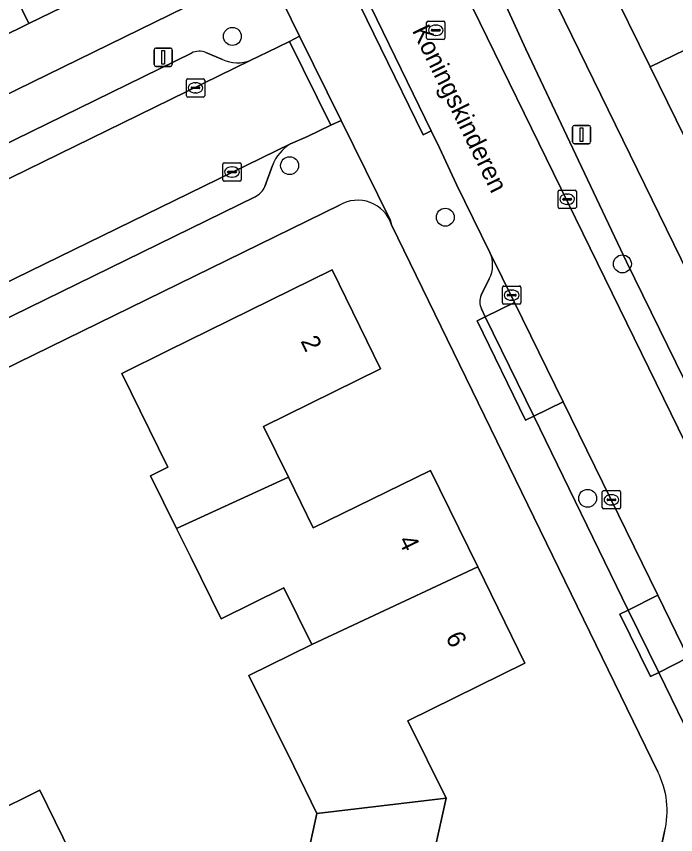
# Model space of a CAD drawing. Extents: x 160455 to 162082, y 388339 to 389736.
# Drawn here: x 161637 to 161673.01, y 388554.26 to 388598.93 of the extents above; entities that cross this region are included whole.
import ezdxf

# ---------------------------------------------------------------- set-up
doc = ezdxf.new("R2010")
doc.units = 0
for name, color, linetype in [('IMGEO_Boom', 7, 'Continuous'), ('IMGEO_Erf', 7, 'Continuous'), ('IMGEO_Kolk', 7, 'Continuous'), ('IMGEO_Lichtmast', 7, 'Continuous'), ('IMGEO_Openbare_ruimte_label', 7, 'Continuous'), ('IMGEO_Pand', 7, 'Continuous'), ('IMGEO_Pand_nummerreeks', 7, 'Continuous'), ('IMGEO_Parkeervlak_open', 7, 'Continuous'), ('IMGEO_Rijbaan_lokaal_open', 7, 'Continuous'), ('IMGEO_Rioolput', 7, 'Continuous'), ('IMGEO_Voetpad_open', 7, 'Continuous')]:
    doc.layers.add(name, color=color, linetype=linetype)

msp = doc.modelspace()

# ---------------------------------------------------------------- linework, layer by layer
at = {"layer": 'IMGEO_Boom'}
for centre in [(161648.794, 388597.838), (161651.921, 388590.783), (161660.424, 388587.966), (161670.097, 388585.418), (161668.199, 388572.619)]:
    msp.add_circle(centre, 0.489, dxfattribs=at)
at = {"layer": 'IMGEO_Erf'}
for points in [[(161637.221, 388659.505), (161640.524, 388652.75), (161648.604, 388636.219), (161684.472, 388562.849)], [(161695.815, 388561.756), (161690.016, 388558.905), (161688.435, 388562.121), (161687.54, 388561.684), (161687.395, 388561.981), (161688.165, 388562.357), (161685.85, 388567.087), (161683.473, 388571.944), (161681.096, 388576.802), (161678.723, 388581.651), (161676.355, 388586.489), (161673.978, 388591.346), (161671.609, 388596.186), (161669.237, 388601.035), (161666.86, 388605.891), (161664.479, 388610.757), (161662.106, 388615.606), (161659.733, 388620.454), (161657.36, 388625.303), (161655.042, 388630.04)], [(161607.427, 388598.895), (161612.279, 388601.282), (161613.418, 388598.962), (161618.241, 388601.335), (161623.113, 388603.732), (161627.859, 388606.067), (161628.464, 388604.835), (161628.562, 388604.883), (161633.409, 388607.268), (161638.256, 388609.653), (161638.824, 388609.933), (161643.31, 388612.14), (161647.58, 388603.38), (161642.527, 388600.908), (161637.679, 388598.537), (161632.831, 388596.165), (161627.984, 388593.794), (161623.136, 388591.423), (161618.289, 388589.052), (161613.44, 388586.68), (161608.33, 388584.18)], [(161591.879, 388572.856), (161648.726, 388600.68)], [(161654.641, 388588.619), (161604.547, 388564.115)], [(161672.024, 388557.687), (161657.488, 388587.547)], [(161652.852, 388552.818), (161653.405, 388555.415), (161652.147, 388557.988), (161649.703, 388562.949), (161653.137, 388564.642), (161651.611, 388567.736), (161648.176, 388566.042), (161646.54, 388569.362), (161645.745, 388570.976), (161644.33, 388573.846), (161645.276, 388574.311), (161642.752, 388579.439), (161645.252, 388580.67), (161654.249, 388585.098), (161656.891, 388579.69), (161650.492, 388576.547), (161651.855, 388573.773), (161653.216, 388571.001), (161659.615, 388574.144), (161662.199, 388568.872), (161664.777, 388563.61), (161658.374, 388560.471), (161660.463, 388556.251), (161659.476, 388551.736)], [(161650.812, 388453.278), (161651.277, 388455.458), (161654.63, 388471.167), (161660.783, 388500), (161672.397, 388554.42)]]:
    msp.add_lwpolyline(points, dxfattribs=at)
msp.add_lwpolyline([(161635.628, 388555.382), (161638.27, 388556.684), (161640.38, 388552.402), (161637.738, 388551.1)], close=True, dxfattribs=at)
for centre, radius, start, end in [((161655.64, 388586.955), 1.941, 17.7669, 120.9668), ((161667.891, 388555.56), 4.648, 345.7986, 27.2281)]:
    msp.add_arc(centre, radius, start, end, dxfattribs=at)
at = {"layer": 'IMGEO_Kolk'}
for p, q in [((161646.356, 388595.529), (161647.208, 388595.529)), ((161646.281, 388594.603), (161646.281, 388595.455)), ((161646.583, 388595.072), (161646.981, 388595.072)), ((161646.769, 388595.309), (161646.794, 388595.309)), ((161647.282, 388595.455), (161647.282, 388594.603)), ((161646.54, 388595.023), (161646.54, 388595.035)), ((161646.978, 388594.986), (161646.58, 388594.986)), ((161646.792, 388594.749), (161646.767, 388594.749)), ((161647.024, 388595.035), (161647.024, 388595.023)), ((161647.208, 388594.529), (161646.356, 388594.529)), ((161648.274, 388590.011), (161648.274, 388590.863)), ((161648.349, 388590.937), (161649.201, 388590.937)), ((161648.762, 388590.717), (161648.787, 388590.717)), ((161649.275, 388590.863), (161649.275, 388590.011)), ((161648.533, 388590.431), (161648.533, 388590.443)), ((161648.971, 388590.394), (161648.573, 388590.394)), ((161648.576, 388590.48), (161648.974, 388590.48)), ((161648.785, 388590.157), (161648.76, 388590.157)), ((161649.017, 388590.443), (161649.017, 388590.431)), ((161649.201, 388589.937), (161648.349, 388589.937)), ((161666.583, 388588.522), (161666.583, 388589.374)), ((161666.658, 388589.448), (161667.51, 388589.448)), ((161667.584, 388589.374), (161667.584, 388588.522)), ((161666.842, 388588.942), (161666.842, 388588.954)), ((161667.28, 388588.905), (161666.882, 388588.905)), ((161666.885, 388588.991), (161667.283, 388588.991)), ((161667.071, 388589.228), (161667.096, 388589.228)), ((161667.326, 388588.954), (161667.326, 388588.942)), ((161667.51, 388588.448), (161666.658, 388588.448)), ((161667.094, 388588.668), (161667.069, 388588.668)), ((161663.548, 388583.285), (161663.548, 388584.137)), ((161663.623, 388584.211), (161664.475, 388584.211)), ((161664.036, 388583.991), (161664.061, 388583.991)), ((161664.549, 388584.137), (161664.549, 388583.285)), ((161663.807, 388583.705), (161663.807, 388583.717)), ((161664.245, 388583.668), (161663.847, 388583.668)), ((161663.85, 388583.754), (161664.248, 388583.754)), ((161664.291, 388583.717), (161664.291, 388583.705)), ((161664.475, 388583.211), (161663.623, 388583.211)), ((161664.059, 388583.431), (161664.034, 388583.431)), ((161668.997, 388572.112), (161668.997, 388572.964)), ((161669.072, 388573.038), (161669.924, 388573.038)), ((161669.485, 388572.818), (161669.51, 388572.818)), ((161669.998, 388572.964), (161669.998, 388572.112)), ((161669.256, 388572.532), (161669.256, 388572.544)), ((161669.694, 388572.495), (161669.296, 388572.495)), ((161669.299, 388572.581), (161669.697, 388572.581)), ((161669.74, 388572.544), (161669.74, 388572.532)), ((161669.924, 388572.038), (161669.072, 388572.038)), ((161669.508, 388572.258), (161669.483, 388572.258))]:
    msp.add_line(p, q, dxfattribs=at)
for points in [[(161646.356, 388595.529), (161647.208, 388595.529)], [(161646.281, 388594.603), (161646.281, 388595.455)], [(161647.282, 388595.455), (161647.282, 388594.603)], [(161647.208, 388594.529), (161646.356, 388594.529)], [(161648.274, 388590.011), (161648.274, 388590.863)], [(161648.349, 388590.937), (161649.201, 388590.937)], [(161649.275, 388590.863), (161649.275, 388590.011)], [(161649.201, 388589.937), (161648.349, 388589.937)], [(161666.583, 388588.522), (161666.583, 388589.374)], [(161666.658, 388589.448), (161667.51, 388589.448)], [(161667.584, 388589.374), (161667.584, 388588.522)], [(161667.51, 388588.448), (161666.658, 388588.448)], [(161663.548, 388583.285), (161663.548, 388584.137)], [(161663.623, 388584.211), (161664.475, 388584.211)], [(161664.549, 388584.137), (161664.549, 388583.285)], [(161664.475, 388583.211), (161663.623, 388583.211)], [(161668.997, 388572.112), (161668.997, 388572.964)], [(161669.072, 388573.038), (161669.924, 388573.038)], [(161669.998, 388572.964), (161669.998, 388572.112)], [(161669.924, 388572.038), (161669.072, 388572.038)]]:
    msp.add_lwpolyline(points, dxfattribs=at)
for centre, radius, start, end in [((161646.358, 388595.453), 0.0765, 91.552, 178.448), ((161646.358, 388595.453), 0.0765, 91.552, 178.448), ((161647.206, 388595.453), 0.0765, 1.552, 88.448), ((161647.206, 388595.453), 0.0765, 1.552, 88.448), ((161646.58, 388595.032), 0.0403, 85.8775, 175.7526), ((161646.985, 388595.034), 0.0386, 1.7309, 96.639), ((161646.577, 388595.022), 0.0366, 178.938, 274.7102), ((161646.981, 388595.029), 0.043, 264.8664, 352.4533), ((161646.358, 388594.605), 0.0765, 181.552, 268.448), ((161646.358, 388594.605), 0.0765, 181.552, 268.448), ((161647.206, 388594.605), 0.0765, 271.552, 358.448), ((161647.206, 388594.605), 0.0765, 271.552, 358.448), ((161648.351, 388590.861), 0.0765, 91.552, 178.448), ((161648.351, 388590.861), 0.0765, 91.552, 178.448), ((161649.199, 388590.861), 0.0765, 1.552, 88.448), ((161649.199, 388590.861), 0.0765, 1.552, 88.448), ((161648.573, 388590.44), 0.0403, 85.8775, 175.7526), ((161648.57, 388590.43), 0.0366, 178.938, 274.7102), ((161648.974, 388590.437), 0.043, 264.8664, 352.4533), ((161648.978, 388590.442), 0.0386, 1.7309, 96.639), ((161648.351, 388590.013), 0.0765, 181.552, 268.448), ((161648.351, 388590.013), 0.0765, 181.552, 268.448), ((161649.199, 388590.013), 0.0765, 271.552, 358.448), ((161649.199, 388590.013), 0.0765, 271.552, 358.448), ((161666.66, 388589.372), 0.0765, 91.552, 178.448), ((161666.66, 388589.372), 0.0765, 91.552, 178.448), ((161667.508, 388589.372), 0.0765, 1.552, 88.448), ((161667.508, 388589.372), 0.0765, 1.552, 88.448), ((161666.882, 388588.951), 0.0403, 85.8775, 175.7526), ((161666.879, 388588.941), 0.0366, 178.938, 274.7102), ((161667.283, 388588.948), 0.043, 264.8664, 352.4533), ((161667.287, 388588.953), 0.0386, 1.7309, 96.639), ((161666.66, 388588.524), 0.0765, 181.552, 268.448), ((161666.66, 388588.524), 0.0765, 181.552, 268.448), ((161667.508, 388588.524), 0.0765, 271.552, 358.448), ((161667.508, 388588.524), 0.0765, 271.552, 358.448), ((161663.625, 388584.135), 0.0765, 91.552, 178.448), ((161663.625, 388584.135), 0.0765, 91.552, 178.448), ((161664.473, 388584.135), 0.0765, 1.552, 88.448), ((161664.473, 388584.135), 0.0765, 1.552, 88.448), ((161663.847, 388583.714), 0.0403, 85.8775, 175.7526), ((161663.844, 388583.704), 0.0366, 178.938, 274.7102), ((161664.248, 388583.711), 0.043, 264.8664, 352.4533), ((161664.252, 388583.716), 0.0386, 1.7309, 96.639), ((161663.625, 388583.287), 0.0765, 181.552, 268.448), ((161663.625, 388583.287), 0.0765, 181.552, 268.448), ((161664.473, 388583.287), 0.0765, 271.552, 358.448), ((161664.473, 388583.287), 0.0765, 271.552, 358.448), ((161669.074, 388572.962), 0.0765, 91.552, 178.448), ((161669.074, 388572.962), 0.0765, 91.552, 178.448), ((161669.922, 388572.962), 0.0765, 1.552, 88.448), ((161669.922, 388572.962), 0.0765, 1.552, 88.448), ((161669.296, 388572.541), 0.0403, 85.8775, 175.7526), ((161669.293, 388572.531), 0.0366, 178.938, 274.7102), ((161669.697, 388572.538), 0.043, 264.8664, 352.4533), ((161669.701, 388572.543), 0.0386, 1.7309, 96.639), ((161669.074, 388572.114), 0.0765, 181.552, 268.448), ((161669.074, 388572.114), 0.0765, 181.552, 268.448), ((161669.922, 388572.114), 0.0765, 271.552, 358.448), ((161669.922, 388572.114), 0.0765, 271.552, 358.448)]:
    msp.add_arc(centre, radius, start, end, dxfattribs=at)
for centre, major_axis, ratio, start_param, end_param in [((161646.768, 388595.029), (-0.387, 0.002), 0.722429, 4.712389, 7.853982), ((161646.793, 388595.029), (-0.39, 0.002), 0.717154, 1.570796, 4.712389), ((161648.761, 388590.437), (-0.387, 0.002), 0.722429, 4.712389, 7.853982), ((161648.786, 388590.437), (-0.39, 0.002), 0.717154, 1.570796, 4.712389), ((161667.07, 388588.948), (-0.387, 0.002), 0.722429, 4.712389, 7.853982), ((161667.095, 388588.948), (-0.39, 0.002), 0.717154, 1.570796, 4.712389), ((161664.035, 388583.711), (-0.387, 0.002), 0.722429, 4.712389, 7.853982), ((161664.06, 388583.711), (-0.39, 0.002), 0.717154, 1.570796, 4.712389), ((161669.484, 388572.538), (-0.387, 0.002), 0.722429, 4.712389, 7.853982), ((161669.509, 388572.538), (-0.39, 0.002), 0.717154, 1.570796, 4.712389)]:
    msp.add_ellipse(centre, major_axis=major_axis, ratio=ratio, start_param=start_param, end_param=end_param, dxfattribs=at)
at = {"layer": 'IMGEO_Lichtmast'}
for p, q in [((161644.519, 388596.299), (161644.519, 388597.099)), ((161644.519, 388597.099), (161644.519, 388596.299)), ((161644.619, 388597.199), (161645.409, 388597.199)), ((161645.409, 388597.199), (161644.619, 388597.199)), ((161645.509, 388597.099), (161645.509, 388596.299)), ((161645.509, 388596.299), (161645.509, 388597.099)), ((161645.409, 388596.199), (161644.619, 388596.199)), ((161644.619, 388596.199), (161645.409, 388596.199)), ((161667.374, 388592.079), (161667.374, 388592.879)), ((161667.374, 388592.879), (161667.374, 388592.079)), ((161667.474, 388592.979), (161668.264, 388592.979)), ((161668.264, 388592.979), (161667.474, 388592.979)), ((161668.364, 388592.879), (161668.364, 388592.079)), ((161668.364, 388592.079), (161668.364, 388592.879)), ((161668.264, 388591.979), (161667.474, 388591.979)), ((161667.474, 388591.979), (161668.264, 388591.979))]:
    msp.add_line(p, q, dxfattribs=at)
for points in [[(161644.939, 388597.074), (161645.089, 388597.074), (161645.089, 388596.324), (161644.939, 388596.324), (161644.939, 388597.074)], [(161667.794, 388592.854), (161667.944, 388592.854), (161667.944, 388592.104), (161667.794, 388592.104), (161667.794, 388592.854)]]:
    msp.add_lwpolyline(points, dxfattribs=at)
for centre, start, end in [((161644.619, 388597.099), 90, 180), ((161644.619, 388597.099), 90, 180), ((161645.409, 388597.099), 0, 90), ((161645.409, 388597.099), 360, 90), ((161644.619, 388596.299), 180, 270), ((161644.619, 388596.299), 180, 270), ((161645.409, 388596.299), 270, 0), ((161645.409, 388596.299), 270, 0), ((161667.474, 388592.879), 90, 180), ((161667.474, 388592.879), 90, 180), ((161668.264, 388592.879), 0, 90), ((161668.264, 388592.879), 360, 90), ((161667.474, 388592.079), 180, 270), ((161667.474, 388592.079), 180, 270), ((161668.264, 388592.079), 270, 0), ((161668.264, 388592.079), 270, 0)]:
    msp.add_arc(centre, 0.1, start, end, dxfattribs=at)
at = {"layer": 'IMGEO_Pand'}
for points in [[(161637.679, 388598.537), (161642.527, 388600.908), (161638.256, 388609.653), (161633.409, 388607.268)], [(161632.831, 388596.165), (161637.679, 388598.537), (161633.409, 388607.268), (161628.562, 388604.883)], [(161669.237, 388601.035), (161671.609, 388596.186), (161681.854, 388601.163), (161682.547, 388601.486), (161680.155, 388606.376), (161676.575, 388604.625)], [(161684.213, 388596.339), (161687.183, 388597.788), (161684.85, 388602.559), (161682.547, 388601.486), (161681.854, 388601.163), (161671.609, 388596.186), (161673.978, 388591.346)], [(161645.745, 388570.976), (161651.855, 388573.773), (161650.492, 388576.547), (161656.891, 388579.69), (161654.249, 388585.098), (161645.252, 388580.67), (161642.752, 388579.439), (161645.276, 388574.311), (161644.33, 388573.846)], [(161645.745, 388570.976), (161646.54, 388569.362), (161648.176, 388566.042), (161651.611, 388567.736), (161653.137, 388564.642), (161662.199, 388568.872), (161659.615, 388574.144), (161653.216, 388571.001), (161651.855, 388573.773)], [(161653.405, 388555.415), (161660.463, 388556.251), (161658.374, 388560.471), (161664.777, 388563.61), (161662.199, 388568.872), (161653.137, 388564.642), (161649.703, 388562.949), (161652.147, 388557.988)], [(161637.738, 388551.1), (161640.38, 388552.402), (161638.27, 388556.684), (161635.628, 388555.382)], [(161655.461, 388546.547), (161665.219, 388544.51), (161666.448, 388550.258), (161659.476, 388551.736), (161660.463, 388556.251), (161653.405, 388555.415), (161652.852, 388552.818), (161656.623, 388552.017)]]:
    msp.add_lwpolyline(points, close=True, dxfattribs=at)
at = {"layer": 'IMGEO_Parkeervlak_open'}
for points in [[(161647.892, 388628.094), (161680.755, 388560.882)], [(161682.28, 388561.29), (161681.963, 388561.986), (161681.625, 388562.673), (161681.27, 388563.353), (161680.904, 388564.029), (161680.532, 388564.702), (161678.859, 388568.118), (161670.322, 388585.538), (161668.03, 388590.369), (161664.826, 388597.149), (161662.518, 388602.223), (161650.684, 388626.447)], [(161646.568, 388596.931), (161599.248, 388573.77), (161600.022, 388572.189), (161649.799, 388596.545)], [(161648.257, 388596.574), (161647.353, 388596.959)], [(161651.975, 388591.982), (161605.335, 388569.203)], [(161650.575, 388589.642), (161650.984, 388590.797)], [(161608.526, 388568.773), (161650.032, 388589.079)], [(161662.401, 388582.972), (161662.61, 388582.53), (161664.204, 388583.308), (161662.864, 388586.044)], [(161662.827, 388584.605), (161662.379, 388583.704)], [(161675.608, 388560.021), (161673.696, 388563.926), (161672.086, 388563.111), (161674.15, 388558.888)]]:
    msp.add_lwpolyline(points, dxfattribs=at)
for points in [[(161664.204, 388583.308), (161662.61, 388582.53), (161665.263, 388577.105), (161666.859, 388577.887)], [(161666.859, 388577.887), (161665.263, 388577.105), (161670.414, 388566.505), (161672.032, 388567.324)], [(161672.032, 388567.324), (161670.414, 388566.505), (161672.086, 388563.111), (161673.696, 388563.926)]]:
    msp.add_lwpolyline(points, close=True, dxfattribs=at)
for centre, radius, start, end in [((161646.993, 388596.022), 1.004, 69.0057, 115.0799), ((161649.061, 388598.296), 1.9, 244.977, 292.8682), ((161653.252, 388589.907), 2.436, 121.6124, 158.577), ((161649.471, 388590.163), 1.22, 297.3453, 334.7266), ((161661.354, 388585.363), 1.656, 332.7696, 24.2847), ((161663.145, 388583.361), 0.84, 155.8652, 207.5778)]:
    msp.add_arc(centre, radius, start, end, dxfattribs=at)
at = {"layer": 'IMGEO_Rijbaan_lokaal_open'}
for points in [[(161639.682, 388633.611), (161642.993, 388626.823), (161643.275, 388626.228), (161653.612, 388605.071), (161653.918, 388604.347), (161654.496, 388603.242), (161655.046, 388602.156), (161659.66, 388592.676), (161660.104, 388591.754), (161661.031, 388589.752), (161662.864, 388586.044), (161664.204, 388583.308), (161666.859, 388577.887), (161672.032, 388567.324), (161673.696, 388563.926), (161675.608, 388560.021)], [(161680.755, 388560.882), (161647.892, 388628.094)]]:
    msp.add_lwpolyline(points, dxfattribs=at)
msp.add_lwpolyline([(161654.17, 388592.988), (161651.913, 388597.562), (161650.716, 388596.982), (161649.799, 388596.545), (161600.022, 388572.189), (161602.228, 388567.683), (161605.335, 388569.203), (161651.975, 388591.982), (161652.893, 388592.381)], close=True, dxfattribs=at)
at = {"layer": 'IMGEO_Rioolput'}
for p, q in [((161659.48, 388598.676), (161660.332, 388598.676)), ((161659.405, 388597.75), (161659.405, 388598.602)), ((161659.707, 388598.219), (161660.105, 388598.219)), ((161659.893, 388598.456), (161659.918, 388598.456)), ((161660.406, 388598.602), (161660.406, 388597.75)), ((161659.664, 388598.17), (161659.664, 388598.182)), ((161660.102, 388598.133), (161659.704, 388598.133)), ((161659.916, 388597.896), (161659.891, 388597.896)), ((161660.148, 388598.182), (161660.148, 388598.17)), ((161660.332, 388597.676), (161659.48, 388597.676))]:
    msp.add_line(p, q, dxfattribs=at)
for points in [[(161659.48, 388598.676), (161660.332, 388598.676)], [(161659.405, 388597.75), (161659.405, 388598.602)], [(161660.406, 388598.602), (161660.406, 388597.75)], [(161660.332, 388597.676), (161659.48, 388597.676)]]:
    msp.add_lwpolyline(points, dxfattribs=at)
for centre, radius, start, end in [((161659.482, 388598.6), 0.0765, 91.552, 178.448), ((161659.482, 388598.6), 0.0765, 91.552, 178.448), ((161660.33, 388598.6), 0.0765, 1.552, 88.448), ((161660.33, 388598.6), 0.0765, 1.552, 88.448), ((161659.704, 388598.179), 0.0403, 85.8775, 175.7526), ((161660.109, 388598.181), 0.0386, 1.7309, 96.639), ((161659.482, 388597.752), 0.0765, 181.552, 268.448), ((161659.482, 388597.752), 0.0765, 181.552, 268.448), ((161659.701, 388598.169), 0.0366, 178.938, 274.7102), ((161660.105, 388598.176), 0.043, 264.8664, 352.4533), ((161660.33, 388597.752), 0.0765, 271.552, 358.448), ((161660.33, 388597.752), 0.0765, 271.552, 358.448)]:
    msp.add_arc(centre, radius, start, end, dxfattribs=at)
for centre, major_axis, ratio, start_param, end_param in [((161659.892, 388598.176), (-0.387, 0.002), 0.722429, 4.712389, 7.853982), ((161659.917, 388598.176), (-0.39, 0.002), 0.717154, 1.570796, 4.712389)]:
    msp.add_ellipse(centre, major_axis=major_axis, ratio=ratio, start_param=start_param, end_param=end_param, dxfattribs=at)
at = {"layer": 'IMGEO_Voetpad_open'}
for points in [[(161684.472, 388562.849), (161648.604, 388636.219), (161640.524, 388652.75), (161637.221, 388659.505)], [(161625.266, 388653.595), (161628.745, 388646.361), (161636.178, 388631.183), (161638.82, 388625.79), (161640.69, 388622.02), (161646.25, 388610.602), (161649.735, 388603.441), (161652.456, 388597.856), (161654.732, 388593.241), (161657.411, 388587.827), (161657.488, 388587.547), (161672.024, 388557.687)], [(161650.684, 388626.447), (161662.518, 388602.223), (161664.826, 388597.149), (161668.03, 388590.369), (161670.322, 388585.538), (161678.859, 388568.118), (161680.532, 388564.702), (161680.904, 388564.029), (161681.27, 388563.353), (161681.625, 388562.673), (161681.963, 388561.986), (161682.28, 388561.29)], [(161649.799, 388596.545), (161650.716, 388596.982), (161651.913, 388597.562), (161652.456, 388597.856), (161649.735, 388603.441)], [(161662.864, 388586.044), (161661.031, 388589.752), (161660.104, 388591.754), (161659.66, 388592.676), (161659.211, 388592.458), (161654.597, 388601.938)], [(161648.726, 388600.68), (161591.879, 388572.856), (161573.229, 388563.742), (161571.22, 388562.761), (161532.205, 388543.696), (161528.998, 388539.525)], [(161535.207, 388542.463), (161583.38, 388566.01), (161592.343, 388570.391), (161599.248, 388573.77), (161646.568, 388596.931)], [(161647.353, 388596.959), (161648.257, 388596.574)], [(161657.488, 388587.547), (161657.411, 388587.827), (161654.732, 388593.241), (161654.17, 388592.988), (161652.893, 388592.381), (161651.975, 388591.982)], [(161650.984, 388590.797), (161650.575, 388589.642)], [(161650.032, 388589.079), (161608.526, 388568.773)], [(161604.547, 388564.115), (161654.641, 388588.619)], [(161662.379, 388583.704), (161662.827, 388584.605)], [(161674.15, 388558.888), (161672.086, 388563.111), (161671.638, 388562.891), (161669.966, 388566.285), (161670.414, 388566.505), (161665.263, 388577.105), (161664.814, 388576.886), (161662.161, 388582.311), (161662.61, 388582.53), (161662.401, 388582.972)], [(161672.397, 388554.42), (161660.783, 388500), (161654.63, 388471.167), (161658.815, 388470.274)]]:
    msp.add_lwpolyline(points, dxfattribs=at)
for points in [[(161659.66, 388592.676), (161655.046, 388602.156), (161654.597, 388601.938), (161659.211, 388592.458)], [(161654.17, 388592.988), (161654.732, 388593.241), (161652.456, 388597.856), (161651.913, 388597.562)], [(161665.263, 388577.105), (161662.61, 388582.53), (161662.161, 388582.311), (161664.814, 388576.886)], [(161672.086, 388563.111), (161670.414, 388566.505), (161669.966, 388566.285), (161671.638, 388562.891)]]:
    msp.add_lwpolyline(points, close=True, dxfattribs=at)
for centre, radius, start, end in [((161646.993, 388596.022), 1.004, 69.0057, 115.0799), ((161649.061, 388598.296), 1.9, 244.977, 292.8682), ((161653.252, 388589.907), 2.436, 121.6124, 158.577), ((161649.471, 388590.163), 1.22, 297.3453, 334.7266), ((161655.64, 388586.955), 1.941, 17.7669, 120.9668), ((161661.354, 388585.363), 1.656, 332.7696, 24.2847), ((161663.145, 388583.361), 0.84, 155.8652, 207.5778), ((161667.891, 388555.56), 4.648, 345.7986, 27.2281)]:
    msp.add_arc(centre, radius, start, end, dxfattribs=at)

# ---------------------------------------------------------------- texts
at = {"layer": 'IMGEO_Openbare_ruimte_label'}
msp.add_text('Koningskinderen', height=1, rotation=296.0524, dxfattribs=at).set_placement((161658.595, 388598.161))
at = {"layer": 'IMGEO_Pand_nummerreeks'}
for s, rotation, p in [('2', 296.0371, (161652.501, 388581.204)), ('4', 296.1063, (161657.839, 388570.314)), ('6', 296.1063, (161660.42, 388565.047))]:
    msp.add_text(s, height=1, rotation=rotation, dxfattribs=at).set_placement(p)

doc.saveas('drawing.dxf')
